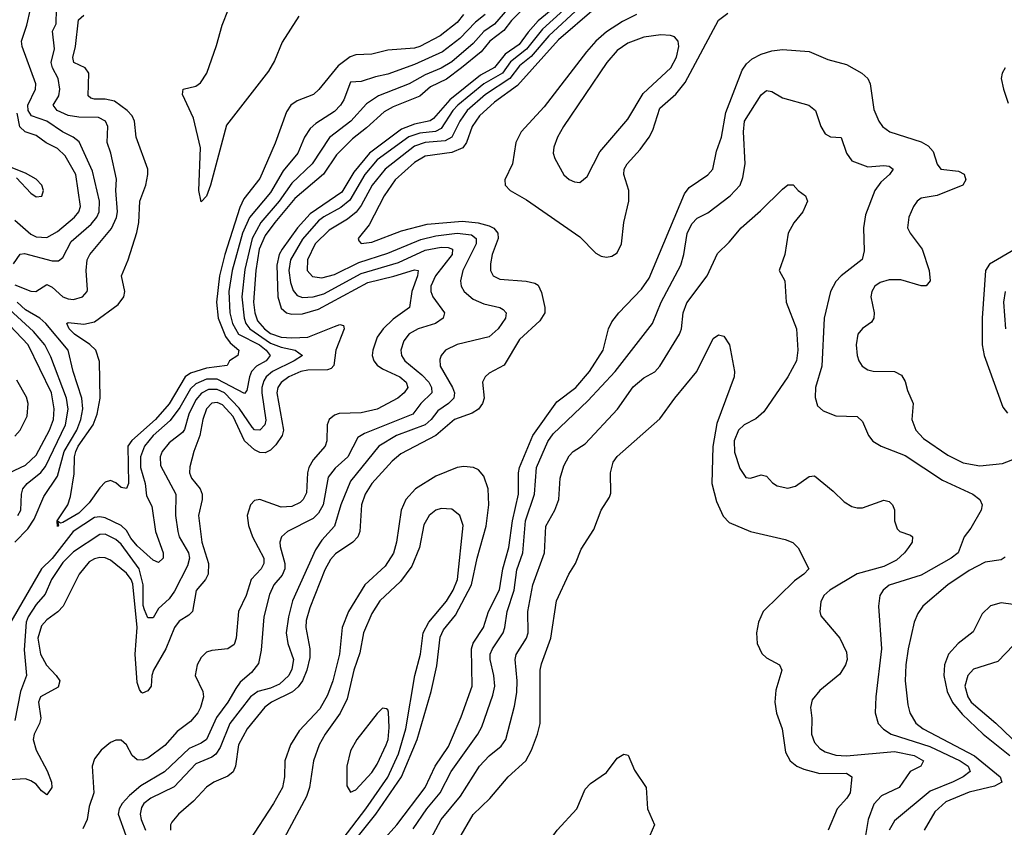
# Model space of a CAD drawing. Header units: inches. Extents: x 884549 to 1028252, y 526810 to 653624.
# Tile 944 of 1056: x 1015149 to 1018842, y 610500 to 613530. Entities that reach past the tile are written whole.
import ezdxf

# ---------------------------------------------------------------- set-up
doc = ezdxf.new("R2010")
doc.units = ezdxf.units.IN
doc.header["$MEASUREMENT"] = 0
doc.layers.add('B0611', color=7, linetype='Continuous')

msp = doc.modelspace()

# ---------------------------------------------------------------- linework, layer by layer
at = {"layer": 'B0611', "color": 5}
for points, elevation in [([(1017230, 613603.8), (1017110, 613495.4), (1017050, 613419.3), (1016990, 613372.4), (1016960.3, 613330), (1016889.7, 613290.3), (1016792.8, 613210), (1016774.1, 613190), (1016730, 613121.7), (1016708.9, 613111.1), (1016650, 613104.7), (1016609.1, 613090.9), (1016490, 613004.9), (1016443.9, 612950), (1016386.8, 612853.2), (1016353.9, 612826.1), (1016290, 612791.2), (1016270, 612775.7), (1016210, 612706.8), (1016164.9, 612630), (1016158.6, 612590), (1016164.7, 612544.7), (1016174.3, 612514.3), (1016190, 612495), (1016210, 612487.9), (1016250, 612490.7), (1016290, 612502.4), (1016430, 612577.6), (1016570, 612619.8), (1016670, 612665.6), (1016730, 612676.9), (1016755.9, 612675.9), (1016771.9, 612670), (1016770.8, 612650), (1016708.4, 612570), (1016691.6, 612530), (1016690.7, 612510), (1016698.5, 612490), (1016741.8, 612430), (1016737.8, 612410), (1016708.8, 612390), (1016643.1, 612370), (1016610, 612351.2), (1016590, 612325.7), (1016578.3, 612290), (1016580.7, 612270), (1016593.3, 612250), (1016657.8, 612197.8), (1016683.8, 612170), (1016693.8, 612150), (1016694.2, 612130), (1016653, 612090), (1016623, 612050), (1016442.2, 611977.8), (1016417.2, 611962.8), (1016379.1, 611890), (1016331.9, 611848.1), (1016306.1, 611813.9), (1016287.4, 611710), (1016270, 611678.5), (1016250, 611659), (1016152.8, 611610), (1016131, 611590), (1016125.1, 611570), (1016126, 611554), (1016143.5, 611490), (1016142.8, 611470), (1016133.1, 611446.9), (1016101.6, 611410), (1016085.9, 611374.1), (1016064.9, 611290), (1016054.9, 611165.1), (1016045, 611115), (1016018.7, 611081.3), (1015975.4, 611044.6), (1015959.1, 611020.9), (1015929.1, 610970), (1015887.2, 610912.8), (1015850, 610829.5), (1015830, 610815.8), (1015784, 610796), (1015691.7, 610708.3), (1015603.5, 610656.5), (1015560.1, 610619.9), (1015533.4, 610590), (1015521.8, 610570), (1015518.1, 610550), (1015546.7, 610470)], 2740), ([(1017055.6, 613590), (1016993.3, 613526.7), (1016965.2, 613490), (1016911.9, 613450), (1016879.9, 613410), (1016806.3, 613350), (1016750, 613307.6), (1016690, 613278.1), (1016650, 613243), (1016550, 613203.2), (1016515.6, 613184.4), (1016450, 613124.3), (1016396.9, 613083.1), (1016337.1, 613022.9), (1016288.8, 612951.2), (1016181, 612859), (1016105.4, 612770), (1016070, 612720.3), (1016047.6, 612670), (1016035.1, 612590), (1016026, 612470), (1016030.3, 612430), (1016040.6, 612400.6), (1016066.6, 612370), (1016090, 612353.6), (1016130, 612339.7), (1016170, 612336.5), (1016230, 612339.8), (1016330, 612379.9), (1016350, 612386.2), (1016363.6, 612383.6), (1016366.2, 612370), (1016334.4, 612290), (1016326.6, 612233.4), (1016317.8, 612222.2), (1016302.9, 612217.1), (1016230, 612214.9), (1016203.5, 612210), (1016157.9, 612190), (1016130, 612169.3), (1016116.9, 612150), (1016113.4, 612130), (1016138.5, 611990), (1016133.9, 611970), (1016110, 611935), (1016090, 611914.9), (1016070, 611905.5), (1016050, 611907.1), (1016030, 611916), (1015991.7, 611950), (1015950, 612041.8), (1015910, 612085.5), (1015890, 612094.2), (1015870, 612091.7), (1015849, 612071), (1015835.8, 612030), (1015824.7, 611970), (1015802.3, 611910), (1015787.3, 611852.7), (1015785.8, 611830), (1015793.2, 611810), (1015825.6, 611770), (1015833.2, 611750), (1015833.4, 611730), (1015819.8, 611670), (1015832.2, 611570), (1015857.5, 611490), (1015855.9, 611450), (1015845.7, 611430), (1015810.7, 611389.3), (1015796.8, 611310), (1015783.6, 611296.4), (1015746.7, 611273.3), (1015729.5, 611250.5), (1015697.1, 611170), (1015650.1, 611090), (1015644.3, 611070), (1015642.5, 611030), (1015630, 611011.9), (1015610, 611003.7), (1015606.1, 611006.1), (1015597.6, 611017.6), (1015590, 611043.6), (1015582, 611150), (1015589.8, 611250.2), (1015573.3, 611413.3), (1015567.5, 611430), (1015550, 611454.5), (1015490, 611502.2), (1015470, 611510.9), (1015450, 611512.4), (1015430, 611508.2), (1015410, 611495.9), (1015371.9, 611450), (1015311.4, 611330), (1015291.5, 611308.5), (1015250, 611279.2), (1015230, 611255.9), (1015217.2, 611210), (1015226.3, 611150), (1015248.9, 611108.9), (1015286, 611070), (1015298.9, 611050), (1015293.2, 611026.8), (1015227.3, 610990), (1015219.3, 610970), (1015227.9, 610910), (1015223.2, 610890), (1015202.9, 610850), (1015198.9, 610830), (1015210.1, 610790), (1015251.7, 610711.7), (1015267.8, 610670), (1015269.5, 610650), (1015250, 610622.2), (1015230, 610636.8), (1015210, 610662), (1015190, 610674.9), (1015170, 610681.9), (1015110, 610679.1)], 2680), ([(1015125.4, 612614.6), (1015150, 612650.2), (1015167.1, 612652.9), (1015270, 612625.4), (1015294.2, 612625.8), (1015310, 612637.8), (1015342, 612698), (1015416.8, 612763.2), (1015438.5, 612790), (1015447.4, 612810), (1015447.9, 612850), (1015421.5, 612961.5), (1015371.7, 613071.7), (1015349.7, 613089.7), (1015309, 613109), (1015250, 613149.3), (1015192.9, 613170), (1015180.4, 613190), (1015179.4, 613210), (1015208.4, 613270), (1015209.3, 613290), (1015157.7, 613430), (1015155.6, 613450), (1015175.8, 613510), (1015189.6, 613570.4)], 2660), ([(1017002.6, 613597.4), (1016930, 613513.7), (1016890, 613485.5), (1016850, 613441.2), (1016770, 613371.9), (1016730, 613348.8), (1016670, 613323.9), (1016610, 613289.3), (1016495.1, 613244.9), (1016450, 613214.5), (1016391.5, 613150), (1016311.5, 613088.5), (1016246.4, 612990), (1016170, 612917.5), (1016122, 612850), (1016053.7, 612770), (1016021, 612710), (1015993.7, 612593.7), (1015981.8, 612490), (1015990.9, 612410), (1015997.7, 612390), (1016011.8, 612370), (1016090, 612317), (1016130, 612301.4), (1016182.3, 612290), (1016209.2, 612270), (1016178.9, 612250), (1016096.9, 612210), (1016073.5, 612190), (1016064.4, 612175.6), (1016056.6, 612150), (1016057.2, 612130), (1016072.5, 612027.5), (1016068.3, 612010), (1016050, 611990.5), (1016030, 611992.1), (1016021.2, 612001.2), (1015972.4, 612072.4), (1015916.8, 612130), (1015890, 612143), (1015857.1, 612142.9), (1015830.5, 612129.5), (1015810, 612104.7), (1015783.2, 612050), (1015766.6, 611993.4), (1015758.9, 611981.1), (1015710, 611942.7), (1015683.4, 611910), (1015675.7, 611890), (1015677.3, 611857.3), (1015735.1, 611750), (1015733.2, 611670), (1015741.4, 611610), (1015746.5, 611590), (1015782.1, 611530), (1015785.9, 611510), (1015778.4, 611481.6), (1015730, 611386), (1015710, 611358.2), (1015670, 611321.7), (1015650, 611286.8), (1015630, 611286.6), (1015616.4, 611316.4), (1015612.1, 611332.1), (1015612.4, 611410), (1015596.9, 611470), (1015530, 611562.1), (1015510, 611580.5), (1015470, 611599.8), (1015450, 611599.1), (1015350, 611534.2), (1015310, 611493.3), (1015267.5, 611430), (1015244.7, 611375.3), (1015210, 611336), (1015180.6, 611290), (1015173.2, 611270), (1015166.1, 611166.1), (1015174.5, 611070), (1015151.8, 611010), (1015130, 610901.6)], 2660), ([(1015130, 612536.1), (1015190, 612512.4), (1015209.2, 612510.8), (1015250, 612537), (1015270, 612527.4), (1015310, 612491.2), (1015330, 612483.3), (1015350, 612480.6), (1015384, 612490), (1015402.4, 612510), (1015403.5, 612516.5), (1015397.9, 612590), (1015402, 612630), (1015411.9, 612650), (1015492.7, 612747.3), (1015512.2, 612787.8), (1015515.5, 612810), (1015509.9, 612890), (1015511.9, 612931.9), (1015490.5, 613030), (1015477.3, 613070), (1015479.3, 613130), (1015471.2, 613150), (1015443.8, 613163.8), (1015370, 613164.5), (1015330.5, 613170.5), (1015289.1, 613190), (1015274.8, 613210), (1015295.8, 613244.2), (1015298.8, 613270), (1015293.4, 613310), (1015271.8, 613350), (1015267.2, 613370), (1015279.4, 613420.6), (1015272.2, 613487.8), (1015285.2, 613514.8), (1015287.4, 613570)], 2640), ([(1017170, 613588.7), (1017094, 613526), (1017055.9, 613484.1), (1017022.4, 613437.6), (1016970, 613400.8), (1016930, 613350.9), (1016877.6, 613322.4), (1016761.7, 613230), (1016700.5, 613159.5), (1016688.9, 613151.1), (1016630, 613138), (1016581, 613119), (1016461.3, 613030), (1016402.3, 612957.7), (1016357.3, 612882.7), (1016238, 612802), (1016191, 612749), (1016133.1, 612670), (1016122.4, 612650), (1016113.9, 612610), (1016116.9, 612490), (1016130, 612447.5), (1016150, 612430.5), (1016170, 612425.1), (1016210, 612426.3), (1016270, 612444.4), (1016455.3, 612544.7), (1016552.3, 612567.7), (1016630, 612592), (1016643, 612590), (1016641, 612570), (1016619.5, 612510), (1016611.1, 612450), (1016550, 612407.1), (1016511.7, 612370), (1016490, 612338.8), (1016472.9, 612290), (1016471.5, 612270), (1016477.8, 612250), (1016490, 612234.7), (1016510, 612220.6), (1016574.6, 612190), (1016598, 612170), (1016604.2, 612150), (1016590.7, 612130), (1016567.2, 612110), (1016490, 612069.5), (1016430, 612055), (1016347.5, 612052.5), (1016330, 612046.9), (1016310, 612030.8), (1016301.9, 612010), (1016300.7, 611950), (1016294.4, 611930), (1016250, 611879.5), (1016232.8, 611850), (1016228, 611830), (1016224.8, 611755.2), (1016212.3, 611730), (1016200.7, 611719.3), (1016170, 611703.7), (1016130, 611700.9), (1016050, 611729.9), (1016030, 611726.8), (1016014.7, 611710), (1016002.5, 611670), (1016007.4, 611632.6), (1016022.5, 611590), (1016064.1, 611510), (1016065.2, 611490), (1016055.2, 611470), (1016017.3, 611430), (1015998.4, 611370), (1015970.1, 611310), (1015960.7, 611210), (1015953.3, 611186.7), (1015930.1, 611169.9), (1015870, 611164.3), (1015850, 611157.3), (1015830, 611137.3), (1015814, 611110), (1015806.4, 611070), (1015835.7, 611010), (1015838.2, 610990), (1015827.6, 610950), (1015817, 610930), (1015790, 610897.3), (1015739.8, 610860.2), (1015693, 610807), (1015630, 610759.3), (1015610, 610751.9), (1015590, 610753), (1015570.3, 610770.3), (1015550, 610809.8), (1015530, 610827.6), (1015510, 610827.3), (1015490, 610818.4), (1015454.8, 610790), (1015430, 610757.4), (1015420.8, 610730), (1015426.4, 610630), (1015410, 610578.4), (1015401.6, 610530), (1015385.6, 610494.4)], 2720), ([(1017250, 613576.7), (1017133.1, 613470), (1017067.2, 613392.8), (1017023.2, 613356.8), (1016987.8, 613310), (1016895.5, 613250), (1016827.3, 613190), (1016799.5, 613150), (1016770, 613089.3), (1016744.7, 613075.3), (1016670, 613069.1), (1016630, 613055.7), (1016519.2, 612970), (1016471.3, 612910), (1016430, 612832.8), (1016411.2, 612808.8), (1016378.4, 612781.6), (1016310, 612740.5), (1016257.3, 612690), (1016227.8, 612630), (1016227.2, 612590), (1016246.8, 612566.8), (1016281.6, 612561.6), (1016330, 612574.3), (1016420.8, 612619.1), (1016530, 612654.8), (1016653.7, 612706.3), (1016710, 612719.5), (1016790, 612730), (1016843.5, 612723.5), (1016861.5, 612710), (1016861.7, 612690), (1016810.6, 612590), (1016801.8, 612550), (1016804.8, 612530), (1016815.7, 612510), (1016850, 612481.9), (1016890, 612464), (1016950.1, 612450.1), (1016962.5, 612442.5), (1016973.6, 612430), (1016971, 612410), (1016943.2, 612370), (1016910, 612341.1), (1016790, 612311.4), (1016746.5, 612290), (1016730.2, 612270), (1016725, 612255), (1016726.3, 612230), (1016771.9, 612150), (1016779.9, 612130), (1016777.3, 612110), (1016757.5, 612090), (1016717.4, 612062.6), (1016692.4, 612030), (1016669.7, 612010.3), (1016562.4, 611970), (1016495.7, 611930), (1016390, 611799.4), (1016353.9, 611710), (1016329.6, 611630.4), (1016282.7, 611577.3), (1016259, 611541), (1016172.6, 611350), (1016157, 611290), (1016148.7, 611230), (1016154.2, 611190), (1016176, 611130), (1016170, 611093.1), (1016158.5, 611070), (1016122.9, 611037.1), (1016090, 611022.5), (1016041.6, 611010), (1016014.3, 610990), (1015937.3, 610890), (1015900.2, 610799.8), (1015885.1, 610774.9), (1015870, 610763.7), (1015810, 610738.1), (1015728.1, 610651.9), (1015640.2, 610610), (1015614.6, 610590), (1015605.2, 610574.8), (1015600.3, 610550), (1015604.1, 610530), (1015621.3, 610490)], 2760), ([(1017304.1, 613570), (1017170, 613454.2), (1017016, 613284), (1016930, 613221.2), (1016874, 613170), (1016846.5, 613130), (1016825.3, 613070), (1016810.8, 613049.2), (1016770, 613032.3), (1016670, 613018.5), (1016630, 612994.4), (1016557.7, 612930), (1016515.7, 612870), (1016459.3, 612760.7), (1016418.9, 612710), (1016420.5, 612700.5), (1016430, 612690.5), (1016470, 612695.3), (1016581.5, 612738.5), (1016677.3, 612762.7), (1016810, 612774.9), (1016868.8, 612768.8), (1016910, 612757.3), (1016927.9, 612747.9), (1016942.4, 612730), (1016943.3, 612710), (1016921.7, 612650), (1016914.9, 612614.9), (1016915.1, 612590), (1016924.5, 612570), (1016950, 612556.6), (1017049.2, 612549.2), (1017081.5, 612541.5), (1017094.2, 612534.2), (1017106.4, 612506.4), (1017118.4, 612450), (1017118.2, 612430), (1017099.7, 612400.2), (1017023.4, 612330), (1016965.9, 612234.1), (1016910, 612204.8), (1016894.4, 612190), (1016885.1, 612170), (1016890.5, 612110), (1016885.3, 612090), (1016870.3, 612069.7), (1016845.7, 612054.3), (1016779.7, 612030), (1016710, 611969.9), (1016578.9, 611901.1), (1016545.5, 611874.4), (1016469.6, 611790.4), (1016445.1, 611750), (1016431.2, 611710), (1016424.6, 611610), (1016417.3, 611590), (1016398.4, 611570), (1016334, 611526), (1016314.8, 611505.2), (1016294, 611466), (1016236.7, 611323.3), (1016224, 611276), (1016221.9, 611250), (1016236.8, 611170), (1016237, 611137), (1016226.5, 611090), (1016209.2, 611050), (1016193.1, 611026.9), (1016171.7, 611008.3), (1016093.9, 610970), (1016068.3, 610951.7), (1016001.5, 610870), (1015970.1, 610810), (1015958.8, 610730), (1015950, 610709.1), (1015930, 610692.2), (1015876.5, 610670), (1015850, 610651.3), (1015801.3, 610598.7), (1015743.9, 610550), (1015719.8, 610520.2), (1015714.7, 610510), (1015715, 610490)], 2780), ([(1016196.4, 613543.6), (1016133.9, 613446.1), (1016104.4, 613375.6), (1016082.7, 613337.3), (1015924.8, 613135.2), (1015864, 612910), (1015850, 612867.8), (1015830, 612846.6), (1015820.2, 612890), (1015827.2, 613050), (1015800.6, 613160.6), (1015759.3, 613250), (1015760.3, 613259.7), (1015762.4, 613270), (1015810, 613281.4), (1015827.1, 613292.9), (1015850.5, 613329.5), (1015886.9, 613433.1), (1015908, 613510), (1015931.5, 613570)], 2580), ([(1016894.8, 613550), (1016859, 613521), (1016799.8, 613460.2), (1016735.4, 613410), (1016630, 613362.4), (1016530, 613326), (1016483.5, 613316.5), (1016430, 613298.4), (1016390, 613296.4), (1016364.8, 613230), (1016351.6, 613210), (1016330, 613186.3), (1016259.1, 613140.9), (1016237.9, 613122.1), (1016217.6, 613090), (1016192.3, 613030), (1016137.2, 612962.8), (1016090, 612881.4), (1016011.3, 612788.7), (1015984, 612730), (1015945.8, 612590), (1015933.6, 612510), (1015937.4, 612430), (1015947.2, 612390), (1015969.5, 612350), (1016048.2, 612310), (1016072.8, 612290), (1016087.8, 612270), (1016072.8, 612250), (1016036.5, 612230), (1016018.4, 612210), (1016010.4, 612190), (1016001.2, 612138.8), (1015992.5, 612127.5), (1015890, 612181.4), (1015850, 612181.2), (1015810, 612164.3), (1015790, 612145.4), (1015750, 612075.8), (1015713.3, 612026.7), (1015649, 611970), (1015617.3, 611930), (1015602.2, 611890), (1015602.5, 611850), (1015619, 611790), (1015624.2, 611744.2), (1015644.8, 611704.8), (1015657.8, 611610), (1015687.2, 611530), (1015686.7, 611510), (1015670, 611494.2), (1015650, 611502.9), (1015590, 611556.8), (1015565.2, 611585.2), (1015550, 611613.8), (1015530, 611632.2), (1015470, 611661.9), (1015450, 611665.8), (1015430, 611662.5), (1015349.5, 611610), (1015270.6, 611509.4), (1015230.1, 611470), (1015110, 611262.3)], 2640), ([(1016814.2, 613550), (1016790, 613519.3), (1016725.6, 613470), (1016650, 613429.9), (1016630, 613423.7), (1016530, 613416.1), (1016470, 613401.1), (1016410, 613397.9), (1016388.5, 613391.5), (1016343, 613357), (1016271.2, 613268.8), (1016251, 613250), (1016190, 613226.1), (1016166, 613210), (1016150, 613184.4), (1016107.3, 613067.3), (1016050, 612934.6), (1015990, 612857.9), (1015974.2, 612825.8), (1015918.4, 612650), (1015898.8, 612570), (1015886.6, 612470), (1015892.8, 612410), (1015921.2, 612341.2), (1015938.5, 612318.5), (1015971.1, 612290), (1015966.7, 612270), (1015936.3, 612250), (1015927.5, 612232.5), (1015850, 612223.1), (1015790, 612204), (1015769.3, 612190.7), (1015710, 612089.3), (1015658.1, 612030), (1015569, 611951), (1015555, 611930), (1015556.8, 611790), (1015550, 611771), (1015530, 611775.2), (1015510, 611792.3), (1015490, 611801.8), (1015470, 611794.9), (1015450, 611774.1), (1015410, 611717.5), (1015370, 611678.7), (1015310, 611643.5), (1015301.8, 611641.8), (1015291.1, 611648.9), (1015294.4, 611634.4), (1015290, 611628.9), (1015289.9, 611650), (1015329.1, 611710), (1015339, 611741), (1015353.3, 611826.7), (1015353.9, 611890), (1015359, 611910), (1015368.5, 611930), (1015424.9, 612010), (1015439.9, 612050), (1015450.4, 612110.4), (1015447.8, 612247.8), (1015434.5, 612290), (1015412.2, 612312.2), (1015354.7, 612350), (1015334.5, 612370), (1015326, 612390), (1015330, 612393.7), (1015390, 612387.6), (1015430, 612396.6), (1015518.1, 612461.9), (1015539.3, 612490), (1015542.7, 612510), (1015530.6, 612570), (1015555.4, 612630), (1015588.1, 612731.9), (1015595.4, 612770), (1015599, 612850), (1015622.1, 612910), (1015629.3, 612950), (1015629.2, 612970), (1015585.8, 613090), (1015579.9, 613150), (1015571, 613170), (1015552.1, 613190), (1015504.6, 613224.6), (1015470, 613232.3), (1015430, 613231.6), (1015415.3, 613235.3), (1015405.3, 613245.3), (1015408.3, 613330), (1015394.2, 613350), (1015351.9, 613370), (1015348.3, 613388.3), (1015358.7, 613430), (1015369.9, 613530.1), (1015390, 613547)], 2620), ([(1017462.9, 613550), (1017410, 613524), (1017350, 613484.4), (1017310, 613449.9), (1017274.4, 613410), (1017116.3, 613203.7), (1017029.5, 613110), (1017009.5, 613070), (1016998, 612990), (1016969.2, 612930), (1016969.5, 612909.5), (1016988.9, 612890), (1017050, 612854.3), (1017250, 612716.1), (1017310, 612654.6), (1017330, 612643.4), (1017350, 612639.9), (1017370, 612642.8), (1017390, 612655.7), (1017406.7, 612690), (1017415.3, 612770), (1017434.3, 612850), (1017433.9, 612890), (1017415, 612950), (1017416.1, 612970), (1017427, 612990), (1017476.3, 613043.7), (1017510.5, 613090), (1017524, 613116), (1017550, 613198), (1017610, 613251.3), (1017644.8, 613295.2), (1017770, 613528.6), (1017805.2, 613554.8)], 2820), ([(1016509.9, 610450), (1016563.4, 610510), (1016669.3, 610650), (1016707, 610730), (1016756.7, 610803.3), (1016804.9, 610915.1), (1016845.9, 611030), (1016843.2, 611170), (1016849.3, 611190.7), (1016889.2, 611250), (1016906.8, 611310), (1016948.9, 611391.1), (1016960.8, 611470), (1016983.9, 611550), (1016997.5, 611650), (1017019.5, 611750), (1017019.6, 611830), (1017023.5, 611850), (1017073.4, 611970), (1017163.9, 612096.1), (1017234.7, 612150), (1017285.9, 612210), (1017337.8, 612290), (1017358, 612370), (1017370, 612396.5), (1017395.9, 612430), (1017480.7, 612519.3), (1017510, 612561), (1017642.5, 612877.5), (1017659.5, 612900.5), (1017730, 612948.8), (1017749.1, 612970), (1017763, 613037), (1017781.2, 613090), (1017798.2, 613181.8), (1017858.7, 613341.3), (1017875, 613365), (1017896.5, 613383.5), (1017930, 613401.1), (1017970, 613413.7), (1018010, 613419.1), (1018110, 613411.6), (1018180.6, 613380.6), (1018250, 613361.7), (1018308.2, 613330), (1018330, 613310.3), (1018339.2, 613290), (1018353.4, 613193.4), (1018371.6, 613150), (1018385.7, 613130), (1018412.4, 613110), (1018530, 613072.7), (1018557.2, 613057.2), (1018576, 613036), (1018590, 612987.7), (1018603.8, 612970), (1018670, 612961.8), (1018691.2, 612951.2), (1018698.2, 612930), (1018686.9, 612910), (1018590, 612871.1), (1018530, 612861.1), (1018515.8, 612850), (1018501.8, 612830), (1018483.9, 612790), (1018479, 612750), (1018488.9, 612730), (1018534.7, 612670), (1018560.2, 612590), (1018563.7, 612550), (1018548.6, 612531.4), (1018530, 612532.3), (1018453.8, 612553.8), (1018410, 612553.8), (1018376.2, 612543.8), (1018356.8, 612530), (1018344.8, 612510), (1018342, 612490), (1018354.2, 612430), (1018352.8, 612410), (1018344, 612396), (1018310, 612371.9), (1018292.2, 612350), (1018286.8, 612310), (1018290.2, 612270), (1018296.3, 612250), (1018309.2, 612230), (1018330, 612216.5), (1018350, 612211.8), (1018430, 612210.1), (1018456.3, 612196.3), (1018470, 612172.4), (1018479.2, 612139.2), (1018501, 612090), (1018495, 612030), (1018510.1, 611990.1), (1018539.1, 611959.1), (1018630, 611896.4), (1018687.4, 611867.4), (1018750, 611857), (1018834.9, 611865.1), (1018890, 611886.7)], 2780), ([(1018845.8, 613350), (1018833.8, 613330), (1018831, 613310), (1018839, 613270), (1018857.1, 613217.1)], 2820), ([(1016624.8, 610495.2), (1016675.6, 610570), (1016725.8, 610630), (1016767.7, 610710), (1016867.4, 610850), (1016882.1, 610877.9), (1016923.8, 610996.2), (1016931.2, 611030), (1016927.4, 611070), (1016913.2, 611130), (1016913.8, 611150), (1016922, 611170), (1016962.5, 611230), (1016969, 611250), (1016977.2, 611310), (1017003.9, 611390), (1017014.1, 611465.9), (1017036, 611530), (1017046.4, 611650), (1017080.5, 611750), (1017086.8, 611850), (1017130, 611947.6), (1017150, 611976.2), (1017279.7, 612100.3), (1017381.9, 612210), (1017522, 612390), (1017554.7, 612470), (1017628.8, 612610), (1017639.9, 612650), (1017652, 612728), (1017670, 612765), (1017690, 612785.5), (1017730, 612805.2), (1017813.8, 612870), (1017850.8, 612909.2), (1017861.7, 612938.3), (1017869.9, 612990), (1017863.3, 613110), (1017867.3, 613150), (1017930, 613248.9), (1017950, 613264.7), (1017970, 613260.7), (1018010, 613236.9), (1018109.5, 613209.5), (1018134.4, 613190), (1018154.2, 613130), (1018170, 613102), (1018190, 613091.4), (1018230, 613088.7), (1018250.9, 613030), (1018270, 613000.2), (1018330, 612977.7), (1018390, 612983.5), (1018410, 612980.8), (1018425.3, 612970), (1018411.5, 612950), (1018378.9, 612921.1), (1018356.3, 612890), (1018322.1, 612797.9), (1018313.7, 612750), (1018316.6, 612663.4), (1018309.3, 612630.7), (1018230, 612569.8), (1018210, 612547.7), (1018189.7, 612510.3), (1018167, 612410), (1018157.7, 612230), (1018133.4, 612150), (1018133.1, 612113.1), (1018141.8, 612081.8), (1018163.1, 612063.1), (1018210, 612043.6), (1018290, 612042), (1018310, 612023), (1018332.3, 611970), (1018348.9, 611948.9), (1018380.3, 611930), (1018470, 611895.7), (1018610, 611802.4), (1018724.4, 611750), (1018750.1, 611730.1), (1018759.8, 611710), (1018755.3, 611690), (1018717.1, 611622.9), (1018691.8, 611590), (1018668.6, 611530), (1018642.9, 611510), (1018530, 611446.5), (1018410, 611408.7), (1018387.9, 611390), (1018375.5, 611370), (1018370.2, 611330), (1018381.6, 611170), (1018359.8, 610990), (1018358, 610930), (1018369.1, 610890), (1018388.5, 610868.5), (1018418, 610850), (1018563.2, 610803.2), (1018677.2, 610750), (1018706.1, 610730), (1018713.6, 610710), (1018688.4, 610690), (1018650, 610670.8), (1018563.8, 610636.2), (1018430, 610524.8), (1018410, 610489.6)], 2760), ([(1015130, 612777.8), (1015190, 612726.1), (1015210, 612716.3), (1015250, 612713.3), (1015290, 612735.1), (1015354.2, 612790), (1015371.2, 612810), (1015376.7, 612830), (1015359.8, 612950), (1015319.5, 613019.5), (1015290, 613047.5), (1015248.4, 613068.4), (1015210, 613095.6), (1015169.2, 613109.2), (1015149, 613129), (1015139.2, 613179.2)], 2680), ([(1015137.1, 612937.2), (1015190, 612879.1), (1015210, 612866.2), (1015231.7, 612868.3), (1015238.7, 612890), (1015231.5, 612910), (1015210, 612932.2), (1015170, 612954.5), (1015116.2, 612976.2)], 2720), ([(1016681.4, 610438.6), (1016730.4, 610530), (1016802.2, 610617.8), (1016873.2, 610730), (1016910, 610768.9), (1016955.2, 610804.8), (1016972.2, 610830), (1017005, 610955), (1017013.3, 611006.7), (1017014.3, 611050), (1017007.2, 611130), (1017011.2, 611148.8), (1017049.9, 611210), (1017056.6, 611230), (1017054.8, 611310), (1017074.1, 611410), (1017117.6, 611530), (1017122.5, 611630), (1017156.5, 611690), (1017171.7, 611730), (1017176.3, 611810), (1017190, 611856.5), (1017210, 611893.8), (1017225.3, 611910), (1017270, 611939.7), (1017391.1, 612068.9), (1017450, 612153), (1017490, 612186.1), (1017530.8, 612209.2), (1017549.5, 612230.5), (1017624.1, 612350), (1017630.9, 612370), (1017637.2, 612430), (1017651.8, 612468.2), (1017728.1, 612570), (1017767, 612653), (1017810, 612696), (1017854.8, 612750), (1017927.1, 612812.9), (1018010, 612894), (1018030, 612910.4), (1018050, 612910.5), (1018069.1, 612889.1), (1018097, 612870), (1018104, 612850), (1018087.1, 612810), (1018052.4, 612767.6), (1018031.3, 612730), (1018018.9, 612650), (1017997.1, 612590), (1018019.5, 612550), (1018024.2, 612470), (1018062.5, 612370), (1018067.3, 612290), (1018062.4, 612250), (1018030.1, 612189.9), (1017940.5, 612059.5), (1017910, 612033.5), (1017866.9, 612010), (1017845.3, 611990), (1017829.1, 611950), (1017830, 611907.7), (1017850, 611846.7), (1017872.4, 611812.4), (1017890, 611810.2), (1017930, 611822.2), (1017940.2, 611820.2), (1017950, 611817.4), (1017972.5, 611792.5), (1017990, 611781.3), (1018030, 611772.4), (1018059.1, 611780.9), (1018110, 611817.1), (1018130, 611819.1), (1018200.9, 611760.9), (1018241, 611721), (1018270, 611703.7), (1018290, 611698.5), (1018310, 611699.5), (1018390, 611727.2), (1018410, 611722.4), (1018422.4, 611710), (1018430, 611691), (1018430.3, 611650), (1018440.2, 611620.2), (1018450.3, 611610.3), (1018490, 611597), (1018497.6, 611590), (1018496.1, 611570), (1018482.6, 611550), (1018467.8, 611530), (1018437.4, 611502.6), (1018390, 611478.5), (1018290, 611451.7), (1018187.9, 611390), (1018165, 611370), (1018154.2, 611345.8), (1018150.2, 611310), (1018153.8, 611293.8), (1018225.2, 611210), (1018250, 611158), (1018253.4, 611130), (1018246.7, 611110), (1018225, 611075), (1018150, 611014.2), (1018121.2, 610978.8), (1018115, 610950), (1018120.8, 610910), (1018119.6, 610850), (1018130, 610818), (1018150, 610795.9), (1018170, 610784.2), (1018210, 610771.3), (1018250, 610768.9), (1018430, 610784.8), (1018504.4, 610770), (1018538.6, 610750), (1018528.9, 610730), (1018488.9, 610710), (1018448.3, 610650), (1018382, 610618), (1018352.4, 610587.6), (1018331.6, 610530), (1018321.6, 610470)], 2740), ([(1018883.5, 612670), (1018786.3, 612613.7), (1018772, 612590), (1018759.2, 612410), (1018759.5, 612310), (1018766.1, 612270), (1018836.8, 612076.8), (1018854.1, 612054.1)], 2820), ([(1018845.5, 612510), (1018839.5, 612470), (1018847.2, 612370)], 2840), ([(1015130, 611570.5), (1015179.2, 611620.8), (1015203.2, 611656.8), (1015239, 611741), (1015290, 611817.5), (1015315.6, 611910), (1015362.7, 611990), (1015378.7, 612030), (1015385.3, 612070), (1015382.2, 612110), (1015349.2, 612210), (1015330.8, 612290), (1015247.4, 612390), (1015224.4, 612410), (1015170, 612442.3), (1015138.9, 612470)], 2640), ([(1015142, 611670), (1015152.9, 611690), (1015155.3, 611750), (1015160.9, 611770), (1015176.4, 611790), (1015228.3, 611831.7), (1015246.2, 611853.8), (1015320.3, 612010), (1015331, 612069), (1015324, 612110), (1015265.2, 612265.2), (1015243.2, 612310), (1015200.5, 612360.5), (1015110, 612442.9)], 2660), ([(1015109.4, 611830), (1015170, 611859.1), (1015210, 611896.9), (1015261.1, 611990), (1015275, 612030), (1015278.4, 612070), (1015267.7, 612130), (1015180.2, 612310), (1015088, 612408)], 2680), ([(1016689.1, 610270.9), (1016850, 610548.4), (1016912, 610608), (1016980.7, 610690), (1017047, 610750), (1017068.7, 610790), (1017091.6, 610850), (1017100.7, 610890), (1017100.7, 611090), (1017105.7, 611114.3), (1017141.7, 611210), (1017163, 611350), (1017208.2, 611450), (1017233.5, 611490), (1017255.5, 611544.4), (1017302.7, 611617.3), (1017329.8, 611690.2), (1017361.6, 611738.4), (1017366.6, 611753.4), (1017364.9, 611830), (1017374.8, 611870), (1017390, 611891.2), (1017550, 612033.4), (1017606, 612110), (1017688.8, 612210), (1017750, 612334), (1017770, 612347.6), (1017790, 612343.1), (1017810.8, 612310.8), (1017830.3, 612210), (1017829.1, 612190), (1017764.4, 612015.6), (1017748.7, 611928.7), (1017745.1, 611790), (1017762.3, 611722.3), (1017787.2, 611667.2), (1017810, 611643.9), (1017890.8, 611610.8), (1018020.2, 611580.2), (1018049.2, 611569.2), (1018069.2, 611549.2), (1018108.5, 611470), (1018090.4, 611450), (1018055, 611425), (1017938.3, 611310), (1017919.7, 611270), (1017912.8, 611230), (1017915.8, 611190), (1017932.8, 611152.8), (1017950, 611136.1), (1017998.4, 611110), (1018007.6, 611090), (1017985.4, 611014.6), (1017981.2, 610970), (1017988.1, 610928.1), (1018009.4, 610870), (1018021.9, 610781.9), (1018039, 610750), (1018064.3, 610730), (1018090, 610718), (1018150, 610702.1), (1018250, 610704.1), (1018270.2, 610690), (1018263.5, 610630), (1018252.1, 610610), (1018215.3, 610570), (1018181.8, 610490)], 2720), ([(1015130, 611967.4), (1015150, 611990.1), (1015176.6, 612043.4), (1015180.9, 612090), (1015174, 612114), (1015137.9, 612177.9)], 2720), ([(1016405.2, 610450), (1016484.5, 610550), (1016581, 610690), (1016639.5, 610830), (1016691.9, 611010), (1016714, 611106), (1016725.8, 611214.2), (1016738.8, 611241.3), (1016784.2, 611295.8), (1016843.2, 611410), (1016864.6, 611510), (1016898.1, 611630), (1016909.2, 611710), (1016905.5, 611770), (1016890, 611818.4), (1016870, 611841.3), (1016850.8, 611850.8), (1016814.6, 611854.6), (1016790, 611849.9), (1016710, 611817.3), (1016634.1, 611770), (1016596.9, 611730), (1016579.2, 611690), (1016562.8, 611570), (1016551.2, 611528.8), (1016519.3, 611480.7), (1016443.1, 611410), (1016382, 611310), (1016358.7, 611250), (1016347.9, 611150), (1016323.9, 611050), (1016303.3, 610996.7), (1016274.6, 610945.4), (1016197.4, 610862.6), (1016164.1, 610810), (1016143.1, 610750), (1016142.5, 610690), (1016134.1, 610650), (1016101.2, 610590), (1016009.7, 610450.3)], 2820), ([(1016361.9, 610458.1), (1016447.6, 610570), (1016530, 610688), (1016570, 610775.8), (1016597.8, 610870), (1016631.1, 611070), (1016652.5, 611150), (1016661.8, 611230), (1016683.8, 611270), (1016750, 611348.4), (1016774.9, 611390), (1016791.5, 611430), (1016812.6, 611632.6), (1016800.4, 611670), (1016770, 611693.8), (1016730, 611696.2), (1016710, 611689.8), (1016684.3, 611670), (1016665.3, 611634.7), (1016648.4, 611550), (1016619.4, 611480.6), (1016577.1, 611422.9), (1016499.2, 611350), (1016470, 611302), (1016438.3, 611230), (1016424.4, 611155.6), (1016402.8, 611090), (1016377.7, 610982.3), (1016351, 610929), (1016294.4, 610850), (1016271.9, 610810), (1016251.3, 610750), (1016236.1, 610650), (1016224.5, 610615.5), (1016103.2, 610390)], 2840), ([(1018845.8, 611514.2), (1018830, 611503.6), (1018770, 611495.6), (1018710, 611464.2), (1018630.1, 611410), (1018537, 611330), (1018517.5, 611302.5), (1018504.3, 611270), (1018481.4, 611170), (1018473.1, 611110), (1018470.9, 611050), (1018480.4, 610960.4), (1018487.9, 610930), (1018511, 610891), (1018538.1, 610870), (1018730, 610769.1), (1018826.7, 610690), (1018833.1, 610670), (1018805.6, 610654.4), (1018710, 610632.1), (1018623.5, 610596.5), (1018582.1, 610557.9), (1018541.6, 610490)], 2780), ([(1018911.5, 611331.5), (1018830, 611343), (1018790, 611331.2), (1018759.1, 611300.9), (1018725.9, 611234.1), (1018668.8, 611190), (1018633, 611150), (1018617.9, 611110), (1018615.4, 611070), (1018627.8, 611010), (1018648.4, 610968.4), (1018684.3, 610924.3), (1018763.4, 610850), (1018863.2, 610770)], 2820), ([(1018876.8, 611183.2), (1018817.4, 611122.6), (1018726.6, 611093.4), (1018705.6, 611070), (1018693.8, 611030), (1018705.1, 610990), (1018718.5, 610970), (1018810.6, 610890.6), (1018930, 610776.7)], 2840), ([(1016829.8, 610000), (1016851.2, 610030), (1016896.4, 610123.6), (1016950, 610207.9), (1016984.5, 610255.5), (1017033.2, 610306.8), (1017165.2, 610490), (1017238.5, 610570), (1017270, 610644), (1017290, 610664.9), (1017350, 610705.5), (1017390, 610759.5), (1017415.2, 610775.2), (1017431.7, 610771.7), (1017455.2, 610715.2), (1017499.1, 610650), (1017504.4, 610570), (1017530.3, 610510), (1017494.9, 610430), (1017484.4, 610370), (1017402.9, 610277.1), (1017263.2, 610070), (1017200.9, 610000)], 2680)]:
    msp.add_lwpolyline(points, dxfattribs=dict(at, elevation=elevation))
for points, elevation in [([(1017554.1, 613474.1), (1017490, 613465.2), (1017430, 613442.4), (1017390, 613414.9), (1017350.9, 613370), (1017189.3, 613130), (1017166, 613090), (1017152.2, 613052.2), (1017150.3, 613030), (1017155.6, 613010), (1017190, 612948.2), (1017210.3, 612930.3), (1017230, 612921.6), (1017250, 612919.3), (1017277.8, 612942.2), (1017324.8, 613035.2), (1017430, 613157.6), (1017487, 613253), (1017590.9, 613350), (1017613, 613390), (1017621.8, 613430), (1017618.7, 613450), (1017605.4, 613465.4), (1017590, 613471.6)], 2840), ([(1016510, 610947.3), (1016490, 610927.8), (1016413.4, 610830), (1016390, 610787), (1016376.5, 610730), (1016376.5, 610656.5), (1016390, 610632.7), (1016410, 610640.9), (1016470, 610706.2), (1016490, 610737.8), (1016523.4, 610810), (1016530.4, 610830.4), (1016534.9, 610874.9), (1016531.9, 610931.9), (1016530, 610941.2), (1016524.5, 610944.5)], 2860)]:
    msp.add_lwpolyline(points, close=True, dxfattribs=dict(at, elevation=elevation))

doc.saveas('drawing.dxf')
